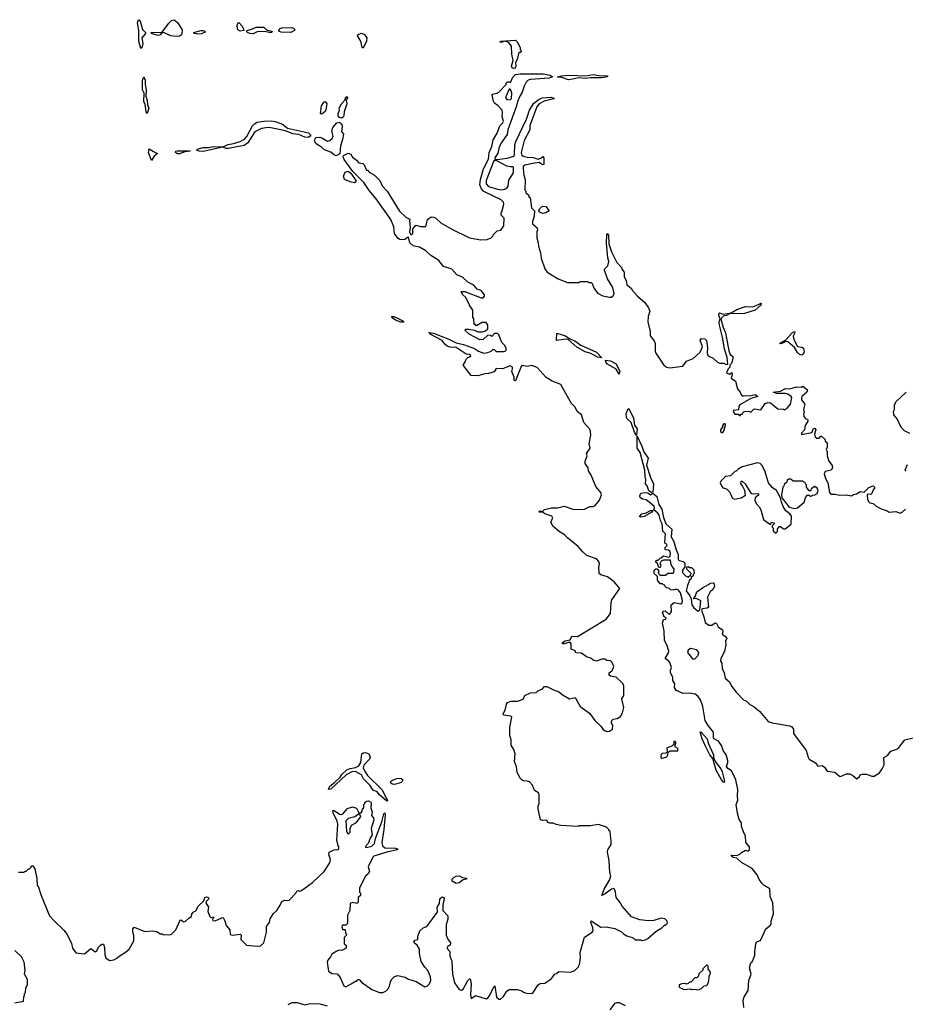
# Model space of a CAD drawing. Extents: x 2386423 to 2568864, y 578392 to 761999.
# Tile 294 of 454: x 2476545 to 2484744, y 656586 to 665704. Entities that reach past the tile are written whole.
import ezdxf

# ---------------------------------------------------------------- set-up
doc = ezdxf.new("R2010")
doc.units = 0

msp = doc.modelspace()

# ---------------------------------------------------------------- linework, layer by layer
at = {"layer": '0CON05XD'}
for points in [[(2477665, 665437.5), (2477647.9, 665505), (2477648.5, 665605), (2477634.1, 665675), (2477645, 665704), (2477655, 665701.2), (2477660.2, 665690.2), (2477683.3, 665613.3), (2477710.8, 665585), (2477709.2, 665575), (2477677.1, 665535), (2477684.5, 665485), (2477675, 665443.3), (2477665, 665437.5)], [(2477995, 665548.6), (2477945, 665555.6), (2477875, 665584.2), (2477859.3, 665580.7), (2477845, 665564.4), (2477825, 665556.9), (2477766.7, 665575), (2477761.2, 665585), (2477865, 665590), (2477925, 665673.3), (2477950, 665695), (2477975, 665702.5), (2478005, 665677.5), (2478048.8, 665608.8), (2478047.3, 665572.7), (2478039.7, 665560.3), (2478025, 665552.5), (2477995, 665548.6)], [(2478585, 665598.8), (2478565, 665610), (2478557.1, 665645), (2478565, 665673.3), (2478575, 665676.7), (2478603.8, 665645), (2478617.5, 665615), (2478620, 665605), (2478615, 665602.5), (2478585, 665598.8)], [(2478705, 665574.3), (2478675, 665576), (2478653.8, 665585), (2478643, 665597), (2478650, 665605), (2478701.7, 665618.3), (2478735, 665635.6), (2478805, 665635.7), (2478830, 665610), (2478882.5, 665595), (2478880, 665585), (2478866.5, 665583.5), (2478815, 665594.5), (2478745, 665591.1), (2478705, 665574.3)], [(2479055, 665584.1), (2478965, 665587.8), (2478948.8, 665595), (2478943.8, 665605), (2478951.4, 665618.6), (2478972.4, 665627.6), (2479062.4, 665632.4), (2479080, 665625), (2479088.8, 665615), (2479088.8, 665605), (2479055, 665584.1)], [(2478195, 665568.9), (2478162.5, 665575), (2478154, 665585), (2478224.2, 665604.2), (2478245, 665604.2), (2478263.3, 665595), (2478256.7, 665585), (2478225, 665572.7), (2478195, 665568.9)], [(2479725, 665440.8), (2479715, 665446.7), (2479703.3, 665505), (2479672.9, 665555), (2479675.7, 665565), (2479705, 665579.2), (2479735, 665570), (2479758.2, 665535), (2479755.3, 665505), (2479725, 665440.8)], [(2481125, 665248.8), (2481105, 665258), (2481096.7, 665275), (2481114.2, 665325.8), (2481100.4, 665385), (2481098.3, 665458.3), (2481075, 665487.1), (2481058, 665498), (2481035, 665504), (2481002.5, 665492.5), (2480994.2, 665495), (2480995, 665505.6), (2481133.8, 665513.8), (2481149.8, 665499.8), (2481177, 665447), (2481178.3, 665428.3), (2481190, 665415), (2481178.3, 665401.7), (2481165, 665400), (2481150, 665335), (2481133.8, 665306.2), (2481139.1, 665270.9), (2481125, 665248.8)], [(2477725, 664836.2), (2477715, 664851.2), (2477707.1, 664917.1), (2477695, 664947.5), (2477696.2, 665025), (2477683.1, 665055), (2477680.8, 665145), (2477695, 665173.8), (2477706.9, 665145), (2477705.4, 665105), (2477715.3, 665055), (2477711.9, 664995), (2477726.1, 664955), (2477728.1, 664915), (2477740.4, 664885), (2477725, 664836.2)], [(2481577.1, 662285), (2481555, 662326), (2481475.5, 662355.5), (2481419.5, 662389.5), (2481335, 662483.3), (2481285, 662501.2), (2481245, 662493.3), (2481195, 662502.5), (2481186.4, 662493.6), (2481135, 662360), (2481123, 662363), (2481122.5, 662395), (2481100, 662445), (2481108.3, 662471.7), (2481106.2, 662485), (2481087.1, 662497.1), (2481015, 662471.4), (2480957.5, 662475), (2480936.1, 662443.9), (2480885, 662426.2), (2480850, 662425), (2480785, 662406), (2480725, 662410), (2480650, 662505), (2480670, 662535), (2480678.8, 662561.2), (2480693.8, 662576.2), (2480717.5, 662585), (2480722.5, 662595), (2480707.5, 662605), (2480677.5, 662607.5), (2480585, 662667.3), (2480530.7, 662670.7), (2480501.5, 662681.5), (2480479.6, 662699.6), (2480455, 662733.6), (2480350.2, 662790.2), (2480343, 662803), (2480331.7, 662808.3), (2480375, 662800.9), (2480517, 662747), (2480585, 662712.3), (2480655, 662696.9), (2480755, 662660), (2480792.5, 662635), (2480842.5, 662615), (2480879.5, 662620.5), (2480910, 662635), (2480925, 662650), (2480938.3, 662648.3), (2480955, 662630), (2481025, 662630), (2481040, 662635), (2481050, 662645), (2481050, 662665), (2481040, 662675), (2481040, 662685), (2481010, 662715), (2480980, 662785), (2480968.3, 662798.3), (2480941.7, 662798.3), (2480915, 662770), (2480905, 662780), (2480878.3, 662781.7), (2480836.1, 662743.9), (2480805, 662740), (2480705, 662793.3), (2480670, 662825), (2480673, 662837), (2480705, 662837.5), (2480755, 662830), (2480785, 662812.5), (2480825, 662812.5), (2480858.3, 662821.7), (2480878.3, 662841.7), (2480880, 662875), (2480865, 662900), (2480825, 662900), (2480775, 662870), (2480765, 662880), (2480751.7, 662881.7), (2480750, 662935), (2480740, 662945), (2480740, 663015), (2480713, 663053), (2480675, 663130), (2480645, 663160), (2480631.7, 663188.3), (2480665, 663186.7), (2480818.3, 663128.3), (2480835, 663127.5), (2480847.5, 663145), (2480847.5, 663155), (2480816.7, 663195), (2480780, 663210), (2480749.2, 663245), (2480694.3, 663274.3), (2480645, 663320), (2480592.5, 663342.5), (2480545, 663392.7), (2480467, 663417), (2480426.5, 663475), (2480350.1, 663520.1), (2480305.5, 663565), (2480245, 663596.7), (2480188.8, 663608.8), (2480158.3, 663638.3), (2480145, 663690), (2480135, 663688.1), (2480112.1, 663667.9), (2480095.8, 663664.2), (2480065, 663667.8), (2480047.6, 663677.6), (2480015.4, 663725.4), (2480007.8, 663785), (2479982.2, 663855), (2479845.9, 664045), (2479780.7, 664120.7), (2479731.3, 664195), (2479629.5, 664299.5), (2479548.4, 664408.4), (2479540.6, 664435), (2479543.6, 664445), (2479585, 664469.1), (2479609.4, 664459.4), (2479625, 664432), (2479664.3, 664404.3), (2479685, 664377.5), (2479723, 664373), (2479735, 664360), (2479755, 664310), (2479765, 664310), (2479781.7, 664291.7), (2479830, 664265), (2479880, 664215), (2479900, 664165), (2479947.5, 664115), (2480061.2, 663931.2), (2480120, 663875), (2480157, 663857), (2480152.5, 663845), (2480160.8, 663775), (2480153.8, 663735), (2480165, 663713.8), (2480175, 663714.4), (2480186, 663725), (2480185.8, 663765), (2480205, 663796.2), (2480215, 663801.2), (2480255, 663787.5), (2480305, 663790), (2480320, 663855), (2480355, 663877.5), (2480375, 663876.2), (2480396.7, 663865), (2480442.7, 663822.7), (2480544.2, 663764.2), (2480710, 663685), (2480815, 663666.7), (2480873, 663667), (2480910, 663685), (2480928.3, 663701.7), (2480930, 663715), (2480965, 663747.5), (2481000, 663755), (2481027.5, 663795), (2481030, 663865), (2481002.5, 663895), (2481003, 663917), (2481010, 663925), (2481027.5, 663995), (2481022.5, 664015), (2481002.5, 664035), (2480842.6, 664112.6), (2480819, 664139), (2480805.3, 664175), (2480810, 664225), (2480837.9, 664322.1), (2480885, 664412.5), (2480890, 664475), (2480915, 664528.8), (2480928.3, 664591.7), (2480965, 664652), (2480988.9, 664721.1), (2481015, 664746.9), (2481022.7, 664765), (2481011.4, 664805), (2481015.8, 664845), (2481011.2, 664865), (2480975, 664907.5), (2480940.5, 664930.5), (2480928.8, 664955), (2480920, 665015), (2480965, 665023.8), (2480982.5, 665035), (2481050, 665105), (2481050, 665115), (2481061.7, 665128.3), (2481075, 665130), (2481088.3, 665121.7), (2481109.3, 665170.7), (2481135, 665196.7), (2481177.3, 665202.7), (2481395, 665203.8), (2481455, 665190.9), (2481476.2, 665175), (2481447.1, 665162.9), (2481275, 665151.2), (2481252, 665145), (2481235, 665126), (2481215, 665088.8), (2481197.8, 665032.2), (2481174.6, 664995), (2481154.6, 664945), (2481145.6, 664905), (2481064.4, 664685), (2481057.7, 664642.3), (2481005, 664567.1), (2480984.7, 664525.3), (2480971.5, 664468.5), (2480944, 664425), (2480945, 664410), (2480965, 664410), (2481057.7, 664422.3), (2481119.3, 664440.7), (2481126, 664455), (2481128.8, 664545), (2481138.8, 664575), (2481236.8, 664783.2), (2481266, 664865), (2481303, 664927), (2481355, 664969.2), (2481385, 664979.2), (2481465, 664987.5), (2481488.3, 664978.3), (2481492.5, 664975), (2481488.3, 664971.7), (2481399.7, 664950.3), (2481355, 664923.8), (2481333, 664897), (2481267.5, 664725), (2481266.7, 664685), (2481216.7, 664585), (2481188.8, 664475), (2481195, 664450), (2481205, 664440), (2481241.7, 664431.7), (2481298.3, 664428.3), (2481345, 664413.3), (2481368.3, 664421.7), (2481388.3, 664438.3), (2481396.7, 664425), (2481396.4, 664363.6), (2481385, 664360), (2481355, 664381.2), (2481295, 664373.8), (2481222, 664358), (2481207.5, 664345), (2481206.7, 664325), (2481211.2, 664265), (2481223.3, 664225), (2481220, 664125), (2481230, 664115), (2481231.7, 664101.7), (2481258.3, 664078.3), (2481260, 664065), (2481270, 664055), (2481283, 663963), (2481310, 663935), (2481307.5, 663885), (2481292.5, 663835), (2481293.3, 663815), (2481337, 663777), (2481340, 663755), (2481332.5, 663745), (2481332.5, 663685), (2481346.4, 663636.4), (2481347, 663607), (2481366.7, 663545), (2481373.3, 663495), (2481406.4, 663396.4), (2481427, 663367), (2481530, 663305), (2481615, 663270), (2481725, 663270), (2481735, 663280), (2481805, 663280), (2481815, 663270), (2481835, 663270), (2481848.3, 663258.3), (2481855, 663230), (2481895, 663172.5), (2481945, 663147.5), (2482005, 663133.3), (2482020, 663135), (2482036.4, 663143.6), (2482047.5, 663165), (2482037.5, 663225), (2481987.5, 663305), (2481960, 663385), (2481960, 663395), (2481990, 663425), (2482000, 663465), (2481988.6, 663498.6), (2481977.5, 663635), (2481981.2, 663715), (2481985, 663722.5), (2481995, 663710), (2481999.7, 663629.7), (2482023.8, 663553.8), (2482072, 663455), (2482120, 663405), (2482120, 663395), (2482140, 663365), (2482140, 663325), (2482160, 663285), (2482165, 663250), (2482206.4, 663216.4), (2482217.5, 663195), (2482263.6, 663143.6), (2482332.5, 663085), (2482367.5, 663035), (2482377.5, 663005), (2482362.5, 662955), (2482360, 662905), (2482382, 662815), (2482382, 662775), (2482418.7, 662728.7), (2482429.2, 662705), (2482429.1, 662635), (2482435.4, 662615), (2482509.6, 662505), (2482535, 662485.4), (2482565, 662478.5), (2482684, 662496), (2482717.1, 662542.9), (2482778.8, 662565), (2482845, 662625.8), (2482867.5, 662675), (2482844.6, 662735), (2482858.6, 662751.4), (2482888.1, 662748.1), (2482902.8, 662732.8), (2482912.9, 662665), (2482908.6, 662615), (2482915, 662596.7), (2482930, 662585), (2482965, 662568.8), (2483005, 662531.2), (2483025, 662523.8), (2483065, 662522.5), (2483085, 662510), (2483100, 662515), (2483093.3, 662575), (2483068.8, 662655), (2483050.8, 662765), (2483023.8, 662875), (2483021.2, 662905), (2483030, 662935), (2483017.5, 662965), (2483020, 662985), (2483025, 662990), (2483055, 662977.5), (2483131.7, 662988.3), (2483185, 663021.2), (2483265, 663046.7), (2483333.8, 663046.2), (2483391.7, 663068.3), (2483405, 663080), (2483410, 663075), (2483405, 663060), (2483355, 663013.3), (2483255, 662983.8), (2483115, 662980), (2483090, 662965), (2483065, 662962.5), (2483037.5, 662935), (2483058.8, 662855), (2483080, 662805), (2483108.8, 662638.8), (2483124, 662604), (2483147.5, 662585), (2483146, 662564), (2483135, 662520), (2483120, 662505), (2483120, 662485), (2483105, 662470), (2483090, 662435), (2483115, 662420), (2483137, 662437), (2483140, 662415), (2483132.5, 662385), (2483172.5, 662355), (2483190, 662285), (2483213.6, 662253.6), (2483220, 662235), (2483235, 662221.2), (2483245, 662220), (2483315, 662222.5), (2483355, 662232.5), (2483380, 662215), (2483315, 662197.5), (2483212.7, 662137.3), (2483202.5, 662125), (2483198.3, 662091.7), (2483152.5, 662085), (2483150, 662075), (2483165, 662050), (2483195, 662050), (2483205, 662040), (2483215, 662040), (2483225, 662050), (2483235, 662050), (2483241.7, 662068.3), (2483253, 662077), (2483295, 662077.5), (2483315, 662070), (2483345, 662100), (2483405, 662092.5), (2483445, 662150), (2483475, 662157.5), (2483497, 662157), (2483565, 662100), (2483615, 662097.5), (2483625, 662090), (2483646.4, 662103.6), (2483682.5, 662145), (2483692.5, 662205), (2483687.5, 662215), (2483655.9, 662235.9), (2483635, 662241.2), (2483555, 662242.5), (2483520, 662255), (2483587, 662263), (2483635, 662290), (2483675, 662286.7), (2483737, 662303), (2483779.3, 662300.7), (2483795, 662310), (2483837.5, 662275), (2483832.5, 662255), (2483787.5, 662215), (2483781.7, 662198.3), (2483783.3, 662185), (2483812.5, 662145), (2483800, 662095), (2483807.5, 662065), (2483800, 662055), (2483805, 662030)], [(2481625, 665147.3), (2481555, 665171.1), (2481531.7, 665171.7), (2481524.6, 665175.4), (2481560, 665185), (2481635, 665190), (2481785, 665182.9), (2481855, 665196), (2481905.8, 665185.8), (2481988, 665185), (2481985.8, 665174.2), (2481930, 665165), (2481825, 665165.6), (2481785, 665158.9), (2481715, 665165.6), (2481665, 665154.7), (2481625, 665147.3)], [(2479525, 664791.9), (2479505, 664799.2), (2479494.2, 664815), (2479494.3, 664835.7), (2479506.7, 664865), (2479502.5, 664885), (2479523.8, 664925), (2479558.3, 664961.7), (2479561.2, 664985), (2479575, 664991.2), (2479583.3, 664985), (2479567, 664963), (2479572.5, 664925), (2479549.5, 664850.5), (2479546.6, 664813.4), (2479539.7, 664800.3), (2479525, 664791.9)], [(2481085, 664963.1), (2481097.1, 664975), (2481100.8, 665025), (2481095, 665046.7), (2481085, 665060), (2481075, 665060), (2481043.8, 664985), (2481054.2, 664964.2), (2481085, 664963.1)], [(2479335, 664830), (2479330, 664835), (2479340, 664905), (2479355, 664932.5), (2479365, 664942.5), (2479375, 664942.5), (2479387.5, 664925), (2479379.3, 664870.7), (2479372.5, 664855), (2479345, 664832.5), (2479335, 664830)], [(2478245, 664484.6), (2478205.7, 664485.7), (2478181.2, 664495), (2478192.5, 664505), (2478245, 664520.9), (2478295, 664518.9), (2478335, 664528.9), (2478425, 664525.8), (2478475, 664548.8), (2478525, 664556.5), (2478585, 664575.4), (2478625, 664598.8), (2478649, 664621), (2478700.1, 664719.9), (2478719.1, 664740.9), (2478744.6, 664755.4), (2478805, 664764.7), (2478875, 664767.9), (2478910.4, 664760.4), (2478977.8, 664737.8), (2479025, 664698.8), (2479220, 664655), (2479241.2, 664635), (2479235.6, 664625), (2479215, 664614.1), (2479185, 664614.6), (2479130.1, 664640.1), (2479075, 664648), (2479005.9, 664675.9), (2478871.3, 664701.3), (2478845, 664705.4), (2478785, 664696.2), (2478723.2, 664666.8), (2478655.6, 664564.4), (2478622.3, 664537.7), (2478475, 664512.2), (2478455, 664512.5), (2478425, 664524.2), (2478245, 664484.6)], [(2479475, 664442.9), (2479457.9, 664447.9), (2479425, 664476.4), (2479367.9, 664497.9), (2479340.6, 664525), (2479290.5, 664555), (2479277.2, 664575), (2479277.1, 664592.9), (2479279.5, 664605), (2479288.3, 664611.7), (2479325, 664615.4), (2479348.2, 664608.2), (2479395, 664578.6), (2479415, 664584.2), (2479436.7, 664605), (2479446.2, 664625), (2479435.6, 664675), (2479442.5, 664705), (2479480.9, 664749.1), (2479505, 664756.2), (2479526.9, 664735), (2479530.6, 664715), (2479525, 664670), (2479542.5, 664645), (2479534, 664595), (2479513.5, 664536.5), (2479509, 664461), (2479475, 664442.9)], [(2477765, 664400), (2477738.5, 664475), (2477745, 664508.8), (2477782.2, 664482.2), (2477820, 664465), (2477789.4, 664440.6), (2477765, 664400)], [(2478005, 664460.9), (2477988.6, 664475), (2477990.8, 664485), (2478005, 664490.8), (2478115, 664490), (2478122.5, 664485), (2478075, 664480.8), (2478025, 664462.5), (2478005, 664460.9)], [(2481005, 664128.6), (2481035, 664134.3), (2481056.2, 664143.8), (2481067, 664163), (2481072.7, 664217.3), (2481116.2, 664285), (2481117.5, 664335), (2481111.7, 664341.7), (2481085, 664340), (2481055, 664348.8), (2480955, 664400), (2480935, 664397.5), (2480865, 664213.8), (2480863.3, 664183.3), (2480885, 664160.8), (2480970, 664135), (2481005, 664128.6)], [(2479645, 664194), (2479605, 664203.2), (2479552.5, 664225), (2479541.8, 664255), (2479556.8, 664293.2), (2479585, 664300), (2479611.2, 664281.2), (2479656.4, 664215), (2479658.3, 664201.7), (2479645, 664194)], [(2481385, 663910), (2481361.7, 663921.7), (2481350, 663935), (2481356.4, 663953.6), (2481385, 663976), (2481416.7, 663975), (2481447.5, 663935), (2481415, 663914.2), (2481385, 663910)], [(2480095, 662902.5), (2480075, 662902.5), (2480025, 662922.1), (2479991.4, 662945), (2479990, 662955), (2480005, 662956.4), (2480025, 662948.2), (2480091.2, 662915), (2480100, 662905), (2480095, 662902.5)], [(2481935, 662573.8), (2481895, 662580), (2481831.9, 662611.9), (2481779.2, 662629.2), (2481702, 662672), (2481623.2, 662743.2), (2481605.6, 662745.6), (2481515, 662732), (2481517.5, 662802.5), (2481598.6, 662775), (2481637.6, 662747.6), (2481685, 662729.5), (2481740.7, 662690.7), (2481884.2, 662625), (2481935, 662573.8)], [(2483785, 662597.5), (2483765, 662602.5), (2483745, 662622.5), (2483717.7, 662667.7), (2483655, 662720), (2483637, 662723), (2483595, 662703.3), (2483580, 662705), (2483639.3, 662740.7), (2483695, 662803.3), (2483717, 662817), (2483720, 662805), (2483706.1, 662773.9), (2483711.2, 662741.2), (2483745, 662677.5), (2483785, 662672.5), (2483800.7, 662660.7), (2483806.4, 662626.4), (2483795, 662602.5), (2483785, 662597.5)], [(2482095, 662421.2), (2482068.2, 662468.2), (2481987.5, 662515), (2481971.4, 662535), (2481967.5, 662552.5), (2482014, 662545), (2482068.1, 662518.1), (2482099.5, 662445), (2482095, 662421.2)], [(2478175, 657452.5), (2478200.7, 657499.3), (2478250, 657545), (2478260, 657575), (2478275, 657582.5), (2478287, 657577), (2478300, 657565), (2478271.7, 657538.3), (2478267.5, 657525), (2478292.5, 657485), (2478287.5, 657445), (2478305, 657400), (2478315, 657390), (2478340, 657395), (2478340, 657385), (2478330, 657375), (2478331.7, 657361.7), (2478355, 657357.5), (2478415, 657387.5), (2478428.3, 657388.3), (2478445, 657360), (2478456.2, 657315), (2478490, 657275), (2478493.6, 657233.6), (2478515, 657227.5), (2478586.1, 657236.1), (2478596.7, 657225), (2478592.5, 657185), (2478645, 657133.3), (2478745, 657124), (2478775, 657126.7), (2478806.2, 657155), (2478831.2, 657255), (2478831.2, 657305), (2478857.5, 657345), (2478864.1, 657375.9), (2478894.2, 657425.8), (2478926.7, 657455), (2478957, 657503), (2478971.2, 657538.8), (2478995, 657551.2), (2479025, 657547.5), (2479038.3, 657551.7), (2479100, 657615), (2479110, 657635), (2479125, 657640), (2479135, 657632.5), (2479155, 657640), (2479255.8, 657714.2), (2479362.5, 657815), (2479417.5, 657895), (2479423.3, 657925), (2479407.5, 657975), (2479410, 657995), (2479455, 658017.5), (2479491.7, 658018.3), (2479500, 658025), (2479500, 658045), (2479493, 658053), (2479480, 658105), (2479491.2, 658255), (2479483.8, 658285), (2479446.7, 658355), (2479445, 658380), (2479455, 658380), (2479506.9, 658346.9), (2479525, 658342.9), (2479544.2, 658355), (2479581.2, 658398.8), (2479625.8, 658415.8), (2479662.1, 658402.1), (2479685, 658360), (2479705, 658360), (2479717, 658373), (2479720, 658395), (2479730, 658405), (2479730, 658435), (2479740, 658445), (2479740, 658455), (2479755, 658467.5), (2479775, 658470), (2479795, 658457.5), (2479800, 658445), (2479796.7, 658405), (2479808.8, 658365), (2479802.5, 658335), (2479821.7, 658311.7), (2479822.5, 658295), (2479800, 658215), (2479807.5, 658155), (2479790, 658125), (2479772.5, 658075), (2479742.5, 658045), (2479755, 658037.5), (2479805, 658051.2), (2479830, 658075), (2479838.8, 658121.2), (2479896.2, 658275), (2479915, 658350), (2479925, 658360), (2479929.2, 658339.2), (2479916.9, 658205), (2479896.9, 658085), (2479902.8, 658052.8), (2479925.5, 658035.5), (2480025, 658032.5), (2480043.3, 658025), (2480043.3, 658015), (2479953.6, 657996.4), (2479823, 657957), (2479813, 657947), (2479770.7, 657859.3), (2479782.5, 657815), (2479772.5, 657795), (2479745, 657772.5), (2479690, 657665), (2479690, 657625), (2479700, 657615), (2479700, 657595), (2479680, 657575), (2479677, 657533), (2479665, 657520), (2479625, 657527.5), (2479605, 657520), (2479600, 657455), (2479578.3, 657411.7), (2479580, 657335), (2479565, 657320), (2479535, 657317.5), (2479527.5, 657305), (2479535, 657280), (2479558.3, 657278.3), (2479560, 657245), (2479570, 657235), (2479568.3, 657221.7), (2479550, 657205), (2479547.5, 657165), (2479550, 657145), (2479567.5, 657135), (2479567.5, 657105), (2479526.4, 657083.6), (2479505, 657086.7), (2479480.5, 657079.5), (2479435, 657050), (2479423.6, 657026.4), (2479396.7, 656995), (2479390, 656975), (2479403.9, 656893.9), (2479435, 656872.5), (2479485, 656867.5), (2479512.5, 656835), (2479547, 656757), (2479565, 656747.5), (2479613.3, 656776.7), (2479655, 656800), (2479665, 656800), (2479673, 656817), (2479687, 656817), (2479710.7, 656790.7), (2479803.9, 656723.9), (2479875, 656693.8), (2479906.1, 656693.9), (2479935, 656707.5), (2479952.5, 656725), (2479970, 656755), (2479977.5, 656795), (2479987.5, 656815), (2480015, 656842.5), (2480045, 656852.5), (2480115, 656837.5), (2480145, 656820), (2480215, 656796.7), (2480295, 656747.5), (2480316.4, 656753.6), (2480337.5, 656775), (2480352.5, 656805), (2480349.3, 656839.3), (2480325, 656900), (2480295, 656930), (2480263, 656983), (2480247.5, 657055), (2480247, 657097), (2480225, 657132.5), (2480200.7, 657150.7), (2480192.5, 657165), (2480205, 657180), (2480230, 657185), (2480230, 657215), (2480250, 657265), (2480280, 657295), (2480305, 657302.5), (2480325, 657320), (2480408.8, 657435), (2480413.8, 657445), (2480409.2, 657485), (2480431.7, 657518.3), (2480436, 657564), (2480455, 657580), (2480470, 657575), (2480473.3, 657565), (2480463.3, 657505), (2480462.5, 657455), (2480507.5, 657405), (2480507.5, 657375), (2480493.3, 657325), (2480493.3, 657225), (2480508.8, 657188.8), (2480532.5, 657155), (2480530, 657135), (2480505, 657120), (2480503.3, 657103.3), (2480526.4, 657076.4), (2480527.5, 657035), (2480546.7, 656985), (2480553.3, 656865), (2480571.2, 656785), (2480615, 656724), (2480635, 656717.1), (2480650.8, 656725), (2480695, 656807.5), (2480705, 656820), (2480715, 656822.5), (2480726.1, 656776.1), (2480720, 656675), (2480725, 656640), (2480765, 656668.8), (2480865, 656636.7), (2480875, 656640), (2480898.7, 656671.3), (2480935, 656746.7), (2480945, 656756.7), (2480960.5, 656650.5), (2480980, 656635), (2480995, 656633.3), (2481025, 656657.5), (2481053.9, 656706.1), (2481075, 656722.5), (2481151.7, 656721.7), (2481195, 656710), (2481208.3, 656698.3), (2481238.3, 656688.3), (2481285, 656687.5), (2481297.5, 656695), (2481343.6, 656766.4), (2481365, 656777.5), (2481407, 656783), (2481445, 656807.5), (2481467.5, 656825), (2481500, 656865), (2481515, 656870), (2481535, 656890), (2481645, 656882.5), (2481685, 656900), (2481715, 656930), (2481727.5, 656955), (2481736.7, 657015), (2481733.3, 657065), (2481763, 657163), (2481775, 657207.5), (2481845, 657253.3), (2481854, 657265), (2481851.9, 657295), (2481831.4, 657345), (2481835, 657360), (2481925, 657300), (2481975, 657303.3), (2482055, 657287.5), (2482115, 657257.5), (2482135, 657237.5), (2482165, 657220), (2482225, 657200), (2482243, 657183), (2482295, 657182.5), (2482305, 657177.5), (2482337, 657183), (2482360, 657195), (2482437, 657263), (2482490, 657295), (2482515, 657320), (2482525, 657320), (2482541.7, 657338.3), (2482540, 657355), (2482516.1, 657376.1), (2482485, 657382.5), (2482415, 657362.5), (2482365, 657360), (2482285, 657367.5), (2482210, 657395), (2482123.6, 657493.6), (2482105, 657530), (2482067.5, 657575), (2482060, 657625), (2482052.5, 657652.5), (2482045, 657657.5), (2482025, 657653.3), (2481965, 657608.8), (2481933, 657593), (2481955, 657653.3), (2482004, 657735), (2482018, 657775), (2482007.5, 657805), (2482002.5, 657915), (2481986.4, 657996.4), (2481988.8, 658015), (2482020, 658065), (2482020, 658095), (2482010, 658185), (2482000, 658195), (2482000, 658205), (2481977, 658227), (2481905, 658250), (2481825, 658237.5), (2481725, 658237.5), (2481715, 658232.5), (2481555, 658243.3), (2481510.7, 658250.7), (2481485, 658262.5), (2481453, 658263), (2481435, 658270), (2481425, 658290), (2481385, 658287.5), (2481367.5, 658295), (2481346.4, 658396.4), (2481346.2, 658425), (2481353.8, 658445), (2481353.3, 658525), (2481347.5, 658545), (2481310, 658565), (2481291.2, 658615), (2481265, 658646), (2481245, 658653.8), (2481205, 658656.7), (2481194.1, 658664.1), (2481174.3, 658684.3), (2481151.4, 658735), (2481144.1, 658784.1), (2481124.4, 658835), (2481132, 658905), (2481120, 658945), (2481096, 658985), (2481096, 659035), (2481084, 659076), (2481083.9, 659153.9), (2481100, 659245), (2481092.5, 659255), (2481030, 659265), (2481020, 659275), (2481039.6, 659310.4), (2481050.5, 659365), (2481060.5, 659379.5), (2481095, 659392.5), (2481155, 659392.5), (2481205, 659412.5), (2481220, 659445), (2481275, 659470), (2481325, 659472.5), (2481341.7, 659488.3), (2481383.3, 659505), (2481405, 659527.5), (2481425, 659528.8), (2481494.5, 659494.5), (2481534.2, 659484.2), (2481577.7, 659447.7), (2481634.2, 659414.2), (2481686.1, 659426.1), (2481733.8, 659345), (2481821.2, 659281.2), (2481870, 659215), (2481925, 659162), (2481945, 659134), (2481965, 659118.8), (2481985, 659113.3), (2482005, 659116.7), (2482032.5, 659135), (2482036.7, 659165), (2482023.6, 659193.6), (2482027.5, 659215), (2482040, 659225), (2482077.7, 659232.3), (2482107.8, 659252.2), (2482125.8, 659285), (2482139.2, 659335), (2482120, 659415), (2482138.8, 659445), (2482137, 659537), (2482125, 659560), (2482066.7, 659615), (2482015, 659626.2), (2482002.5, 659635), (2482003.8, 659655), (2482025.5, 659674.5), (2482040, 659695), (2482044.4, 659715), (2482031.1, 659751.1), (2482015.7, 659765.7), (2481980.7, 659770.7), (2481961.7, 659781.7), (2481935, 659782.5), (2481885, 659762.5), (2481855, 659773.3), (2481831.7, 659791.7), (2481792.3, 659802.3), (2481745, 659837.5), (2481695, 659840), (2481688.3, 659858.3), (2481650, 659875), (2481650, 659925), (2481638.3, 659938.3), (2481585, 659923.3), (2481570, 659925), (2481570, 659935), (2481595, 659952.5), (2481640, 659960), (2481655.8, 659994.2), (2481707.7, 659992.3), (2481975, 660153.8), (2482014, 660205), (2482021.2, 660305), (2482028.3, 660331.7), (2482100, 660435), (2482047.7, 660497.7), (2481987.5, 660545), (2481925, 660562.5), (2481910, 660575), (2481907.5, 660635), (2481912.5, 660665), (2481907, 660687), (2481885, 660710), (2481795, 660742.5), (2481757, 660777), (2481716.4, 660826.4), (2481617, 660907), (2481590, 660935), (2481540, 660965), (2481480, 661015), (2481462.5, 661055), (2481481.7, 661088.3), (2481472.5, 661105), (2481408, 661128), (2481391.7, 661141.7), (2481355, 661143.3), (2481355, 661150), (2481365, 661156.7), (2481385, 661150), (2481405, 661166.7), (2481465, 661182.5), (2481525, 661182.5), (2481585, 661197.5), (2481675, 661167.5), (2481775, 661172.5), (2481823.6, 661196.4), (2481855, 661196.7), (2481873.9, 661206.1), (2481912.9, 661255), (2481930, 661305), (2481925.4, 661325.4), (2481879.7, 661379.7), (2481835, 661487.5), (2481810, 661525), (2481807.5, 661555), (2481780, 661595), (2481780, 661615), (2481797.5, 661665), (2481793, 661687), (2481827.5, 661735), (2481816.7, 661775), (2481833.8, 661855), (2481828.8, 661895), (2481820, 661915), (2481766.2, 661975), (2481746.2, 662045), (2481705.7, 662075.7), (2481686.9, 662115), (2481655, 662150), (2481577.1, 662285)], [(2484785, 661872.5), (2484735, 661897.5), (2484706.1, 661926.1), (2484667.5, 662007.5), (2484637.5, 662045), (2484633.3, 662075), (2484642.5, 662095), (2484642.5, 662135), (2484657.5, 662165), (2484752.5, 662255)], [(2482255, 661852.5), (2482235.6, 661885), (2482207.1, 661975), (2482168.6, 662008.6), (2482161.7, 662021.7), (2482158.6, 662055), (2482175, 662097.5), (2482185, 662103.8), (2482226.7, 662015), (2482238, 661948), (2482260.4, 661915), (2482255, 661852.5)], [(2483805, 662030), (2483820.7, 662010.7), (2483840, 662000), (2483842.5, 661985), (2483815.8, 661945), (2483810, 661905), (2483782.5, 661875), (2483781.7, 661861.7), (2483879.1, 661880.9), (2483895, 661917.5), (2483905, 661922.5), (2483916.7, 661905), (2483903.3, 661865), (2483910.7, 661840.7), (2483925, 661830), (2483945, 661830), (2483961.7, 661848.3), (2483968.3, 661848.3), (2483998.3, 661818.3), (2484001.7, 661801.7), (2484020, 661785), (2484020, 661745), (2484012.5, 661725), (2484020, 661705), (2484020, 661665), (2484036.2, 661615), (2484067.5, 661575), (2484070, 661555), (2484056.2, 661533.8), (2484000.7, 661519.3), (2483993, 661497), (2484004.1, 661454.1), (2484026.7, 661415), (2484042.5, 661325), (2484055, 661310), (2484095, 661310), (2484135, 661300), (2484195, 661302.5), (2484245, 661293.8), (2484265, 661306.7), (2484295, 661313.3), (2484325, 661333.8), (2484362.5, 661327.5), (2484405, 661373.3), (2484445, 661388), (2484460, 661375), (2484460, 661365), (2484445, 661350), (2484432.5, 661315), (2484425, 661307.5), (2484395, 661310), (2484390, 661305), (2484393, 661263), (2484401.7, 661241.7), (2484415, 661230), (2484445, 661222.5), (2484475, 661197.5), (2484520, 661175), (2484577, 661157), (2484595, 661142.5), (2484655, 661150), (2484696.4, 661133.6), (2484715, 661142.5), (2484745, 661172.5)], [(2483055, 661880), (2483070, 661905), (2483070, 661925), (2483077, 661933), (2483080, 661955), (2483075, 661960), (2483065, 661960), (2483050, 661945), (2483050, 661935), (2483033, 661907), (2483031.7, 661891.7), (2483045, 661880), (2483055, 661880)], [(2482395, 661326.7), (2482370.6, 661340.6), (2482355, 661387.5), (2482337.5, 661405), (2482342, 661445), (2482334.4, 661475), (2482332.2, 661532.2), (2482289.6, 661695), (2482260.8, 661735), (2482263, 661847), (2482305, 661756), (2482322.3, 661702.3), (2482361.9, 661645), (2482348.9, 661578.9), (2482384, 661464), (2482411.2, 661405), (2482405, 661330), (2482395, 661326.7)], [(2483545, 660950), (2483560, 660965), (2483560, 660985), (2483575, 661010), (2483585, 661010), (2483618.3, 660988.3), (2483631.7, 660988.3), (2483688.3, 661031.7), (2483690, 661105), (2483675, 661127.5), (2483637, 661157), (2483613.3, 661195), (2483593.3, 661245), (2483590, 661275), (2483552.5, 661345), (2483510.7, 661370.7), (2483476.7, 661415), (2483442.5, 661525), (2483415, 661580), (2483400, 661595), (2483375, 661598.8), (2483235, 661563.8), (2483195, 661542.5), (2483178.3, 661521.7), (2483165, 661520), (2483125, 661480), (2483080, 661475), (2483035, 661430), (2483030, 661415), (2483045, 661380), (2483055, 661370), (2483088.3, 661358.3), (2483118.3, 661328.3), (2483140, 661275), (2483163.3, 661263.3), (2483225, 661276.2), (2483265, 661300), (2483257.5, 661345), (2483237, 661387), (2483220, 661405), (2483225, 661430), (2483235, 661430), (2483262.5, 661405), (2483315, 661320), (2483325, 661313.8), (2483380, 661315), (2483387.5, 661305), (2483353.3, 661275), (2483350, 661255), (2483364.5, 661224.5), (2483392.5, 661192.5), (2483406.7, 661165), (2483432.5, 661075), (2483455, 661057.5), (2483495, 661030), (2483505, 661050), (2483530, 661045), (2483530, 661035), (2483511.7, 661018.3), (2483510, 661005), (2483520, 660995), (2483521.7, 660971.7), (2483545, 660950)], [(2484753, 661523), (2484742.5, 661535), (2484764, 661585)], [(2483717, 661177), (2483745, 661183.3), (2483807.5, 661235), (2483820, 661275), (2483835, 661300), (2483855, 661300), (2483865, 661290), (2483888.3, 661301.7), (2483905, 661302.5), (2483927.5, 661315), (2483937.5, 661345), (2483926.4, 661366.4), (2483905, 661380), (2483871.7, 661358.3), (2483868.3, 661341.7), (2483855, 661340), (2483830, 661375), (2483830, 661395), (2483820, 661405), (2483818.3, 661418.3), (2483805, 661420), (2483795, 661430), (2483705, 661430), (2483685, 661450), (2483665, 661450), (2483651.7, 661438.3), (2483648.3, 661421.7), (2483621.7, 661398.3), (2483620, 661385), (2483610, 661375), (2483597.5, 661305), (2483600, 661275), (2483669.3, 661189.3), (2483717, 661177)], [(2482523.6, 660943.6), (2482498, 660968), (2482491.4, 661035), (2482477.1, 661065), (2482466, 661115), (2482452.5, 661135), (2482416.7, 661165), (2482422, 661185), (2482418.8, 661198.8), (2482345, 661256.7), (2482310, 661265), (2482290.7, 661280.7), (2482287.5, 661295), (2482295, 661320), (2482335, 661326.2), (2482361.7, 661321.7), (2482385, 661302.5), (2482405, 661320), (2482445, 661289.2), (2482462.5, 661215), (2482491.1, 661171.1), (2482504.4, 661095), (2482528.1, 661035), (2482582, 660985), (2482577.5, 660915), (2482601.1, 660871.1), (2482622, 660795), (2482641.2, 660751.2), (2482640, 660705), (2482648.8, 660695), (2482686.1, 660686.1), (2482702.5, 660672.5), (2482701.7, 660638.3), (2482682, 660605), (2482682, 660585), (2482710, 660555), (2482735, 660540), (2482758.3, 660561.7), (2482760, 660575), (2482720, 660615), (2482721.7, 660638.3), (2482735, 660640), (2482745, 660630), (2482765, 660630), (2482785, 660610), (2482790, 660575), (2482780, 660565), (2482780, 660555), (2482761.7, 660538.3), (2482760, 660525), (2482745, 660512.5), (2482727.1, 660465), (2482716.2, 660415), (2482749.4, 660369.4), (2482761.7, 660341.7), (2482766.9, 660285), (2482785, 660256), (2482825, 660227.5), (2482841.7, 660238.3), (2482851.7, 660321.7), (2482830, 660335), (2482805, 660342.5), (2482785, 660340), (2482782.5, 660345), (2482797, 660363), (2482813.9, 660406.1), (2482866.4, 660443.6), (2482945, 660486.7), (2482965, 660490), (2482970, 660485), (2482977.5, 660455), (2482963, 660427), (2482937.5, 660405), (2482912.5, 660355), (2482922.5, 660265), (2482910, 660255), (2482862.5, 660247.5), (2482857.5, 660235), (2482880, 660175), (2482891.7, 660121.7), (2482925, 660097.5), (2482951.7, 660098.3), (2482985, 660117.5), (2482995, 660112.5), (2483012, 660082), (2483050, 660055), (2483053.6, 660036.4), (2483047.5, 660015), (2483077.5, 659995), (2483092.5, 659975), (2483078.3, 659951.7), (2483083.3, 659915), (2483071.2, 659855), (2483035.7, 659785), (2483034.2, 659765), (2483045.8, 659745), (2483047.5, 659695), (2483067.5, 659655), (2483076.1, 659606.1), (2483115, 659573.3), (2483135, 659533.3), (2483177.8, 659477.8), (2483245.9, 659405.9), (2483275, 659394), (2483305, 659362.5), (2483345, 659340.6), (2483398.3, 659298.3), (2483475, 659204.2), (2483511.3, 659191.3), (2483675, 659163.8), (2483694.1, 659154.1), (2483708.8, 659135), (2483710, 659095), (2483826.7, 658935), (2483843.3, 658875), (2483855, 658857.5), (2483913, 658823), (2483935, 658792.5), (2483975, 658796.7), (2483995, 658782.5), (2484020, 658745), (2484090, 658735), (2484135, 658700), (2484145, 658696.7), (2484200.7, 658719.3), (2484229.3, 658719.3), (2484257.5, 658705), (2484295, 658672.5), (2484320, 658695), (2484325, 658710), (2484343.3, 658716.7), (2484385, 658716.2), (2484435, 658700), (2484455, 658700), (2484505, 658730), (2484530, 658765), (2484546.7, 658805), (2484545, 658870), (2484579.3, 658890.7), (2484609.3, 658930.7), (2484647, 658943), (2484676.4, 658953.6), (2484740, 659035), (2484816.1, 659053.9)], [(2482295, 661097.5), (2482282.5, 661102.5), (2482305, 661126.7), (2482345, 661136.7), (2482385, 661160), (2482407.5, 661157.5), (2482395.8, 661144.2), (2482325, 661103.3), (2482295, 661097.5)], [(2483248.8, 656555), (2483243.3, 656625), (2483253.3, 656655), (2483288.8, 656715), (2483293.8, 656805), (2483316.7, 656865), (2483300, 656925), (2483315, 656970), (2483325, 656980), (2483351.7, 657038.3), (2483350, 657075), (2483360, 657145), (2483367, 657163), (2483403, 657177), (2483453.9, 657286.1), (2483495, 657320), (2483502.5, 657335), (2483500.7, 657359.3), (2483523.8, 657425), (2483516.1, 657526.1), (2483493.3, 657585), (2483490, 657655), (2483437.5, 657685), (2483417.5, 657705), (2483391.7, 657741.7), (2483373.3, 657785), (2483325, 657842.5), (2483228.8, 657898.8), (2483185, 657940), (2483150, 657945), (2483137.5, 657955), (2483133, 657967), (2483183.3, 657963.3), (2483212.5, 657975), (2483227, 657993), (2483265, 658012.5), (2483290, 658005), (2483300, 658015), (2483300, 658045), (2483266.7, 658085), (2483263.8, 658145), (2483248, 658175), (2483228, 658235), (2483226, 658265), (2483206.1, 658296.1), (2483189.2, 658355), (2483178.8, 658435), (2483194.4, 658475), (2483189.2, 658515), (2483193.8, 658575), (2483176, 658665), (2483135, 658746.7), (2483100.7, 658770.7), (2483088.3, 658788.3), (2483100, 658825), (2483100, 658845), (2483085, 658897.5), (2483056.2, 658935), (2483043.6, 658983.6), (2483015, 659022.5), (2482975, 659043.3), (2482966.7, 659055), (2482968.8, 659105), (2482917.9, 659167.9), (2482892, 659215), (2482868.8, 659345), (2482848.8, 659405), (2482825, 659437.5), (2482797.7, 659457.7), (2482743.6, 659466.4), (2482685, 659463.3), (2482635, 659490), (2482625, 659490), (2482608.3, 659518.3), (2482610, 659555), (2482592.5, 659585), (2482592.5, 659615), (2482570, 659655), (2482570.8, 659679.2), (2482579.2, 659705), (2482562.5, 659752.5), (2482554.4, 659764.4), (2482522.5, 659785), (2482522.5, 659795), (2482550.7, 659839.3), (2482553.3, 659855), (2482536.7, 659915), (2482514.1, 659954.1), (2482512, 660045), (2482496.2, 660115), (2482505, 660150), (2482527, 660153), (2482530, 660165), (2482510, 660175), (2482497, 660213), (2482505, 660227.5), (2482519.3, 660229.3), (2482551.7, 660201.7), (2482565, 660200), (2482580, 660225), (2482577.5, 660285), (2482605, 660306.7), (2482665, 660293.8), (2482678.8, 660305), (2482682, 660325), (2482663.6, 660395), (2482645, 660420.6), (2482625, 660429.2), (2482595, 660420), (2482570, 660425), (2482555, 660440), (2482531.7, 660441.7), (2482520, 660455), (2482518.3, 660468.3), (2482505, 660470), (2482495, 660480), (2482475, 660480), (2482450, 660515), (2482448.3, 660548.3), (2482420, 660575), (2482420, 660605), (2482435, 660620), (2482445, 660620), (2482458.3, 660608.3), (2482460, 660575), (2482475, 660560), (2482525, 660560), (2482545, 660580), (2482595, 660580), (2482600, 660585), (2482602.5, 660615), (2482575.8, 660655.8), (2482570, 660700), (2482505, 660697.5), (2482485, 660690), (2482470, 660665), (2482480, 660655), (2482475, 660630), (2482461.7, 660631.7), (2482448.3, 660668.3), (2482430, 660685), (2482445, 660700), (2482455, 660700), (2482473, 660717), (2482485, 660720), (2482505, 660740), (2482555, 660727.5), (2482566.7, 660733.3), (2482570, 660765), (2482563, 660783), (2482551.7, 660791.7), (2482520, 660795), (2482520, 660815), (2482540, 660835), (2482535, 660847.5), (2482521.7, 660851.7), (2482517, 660867), (2482523.6, 660943.6)], [(2482785, 659783.3), (2482795, 659786.2), (2482825, 659816), (2482832.5, 659845), (2482815, 659867.8), (2482755, 659881.2), (2482732.5, 659865), (2482727.5, 659845), (2482772.5, 659785), (2482785, 659783.3)], [(2483065, 658640), (2483043.3, 658665), (2482993.8, 658755), (2482961.7, 658861.7), (2482935, 658897.5), (2482894, 658975), (2482864, 659045), (2482845, 659110), (2482855, 659107.5), (2482910, 659045), (2482920, 659005), (2482966.7, 658895), (2482968.3, 658868.3), (2482993.3, 658823.3), (2483036.1, 658766.1), (2483047.7, 658737.7), (2483066.7, 658665), (2483070, 658645), (2483065, 658640)], [(2482485, 658862.5), (2482535, 658877.5), (2482546.2, 658895), (2482550, 658920), (2482567.5, 658932.5), (2482636.4, 658933.6), (2482640, 658955), (2482625, 658960), (2482610, 658975), (2482620, 659005), (2482615, 659020), (2482601.7, 659018.3), (2482600, 658995), (2482583, 658977), (2482531.7, 658958.3), (2482540, 658945), (2482540, 658925), (2482527, 658913), (2482493, 658907), (2482485, 658900), (2482480, 658875), (2482485, 658862.5)], [(2479945, 658467.5), (2479874.5, 658524.5), (2479855, 658554), (2479818, 658568), (2479785.8, 658615.8), (2479726.7, 658675), (2479709.5, 658709.5), (2479655, 658743.3), (2479621.2, 658738.8), (2479568.1, 658711.9), (2479425, 658576.7), (2479402.5, 658575), (2479416.7, 658605), (2479460.5, 658639.5), (2479510.8, 658689.2), (2479528, 658715), (2479575, 658756), (2479605, 658770), (2479652.3, 658777.7), (2479686, 658794), (2479704.2, 658825.8), (2479712.5, 658905), (2479723.3, 658915), (2479745, 658918.9), (2479777.5, 658905), (2479790.6, 658875), (2479784.2, 658855), (2479730.5, 658799.5), (2479726.1, 658776.1), (2479733.8, 658755), (2479766.2, 658705), (2479896.2, 658575), (2479938.8, 658498.8), (2479948.8, 658475), (2479945, 658467.5)], [(2480015, 658621.2), (2479995, 658623.3), (2479980, 658635), (2479976.7, 658645), (2479987.5, 658655), (2480033.3, 658676.7), (2480055, 658680), (2480077.8, 658677.8), (2480093.3, 658665), (2480079.7, 658640.3), (2480015, 658621.2)], [(2479585, 658160), (2479605, 658180), (2479603.8, 658215), (2479616.7, 658245), (2479661.7, 658268.3), (2479697.5, 658315), (2479701.7, 658331.7), (2479688.3, 658348.3), (2479648.3, 658321.7), (2479585, 658307.1), (2479564.2, 658285), (2479572, 658185), (2479585, 658160)], [(2476535, 657810), (2476585, 657810), (2476595, 657820), (2476605, 657820), (2476625, 657840), (2476635, 657840), (2476650, 657855), (2476650, 657865), (2476665, 657870), (2476685, 657840), (2476705, 657750), (2476707.5, 657687.5), (2476715, 657680), (2476744.1, 657594.1), (2476820.8, 657405), (2476866, 657355), (2476955, 657273.3), (2476985, 657233.3), (2477025, 657150), (2477033.3, 657105), (2477063.6, 657063.6), (2477145, 657053.3), (2477205, 657103.3), (2477245, 657073.3), (2477258.8, 657081.2), (2477274.2, 657115.8), (2477292.5, 657135), (2477305, 657142.5), (2477321.7, 657141.7), (2477330.7, 657110.7), (2477333.3, 657045), (2477342.5, 657015), (2477375, 656992.5), (2477415, 656997.5), (2477445, 657012.5), (2477465, 657032.5), (2477525, 657067.5), (2477557.5, 657095), (2477602.5, 657175), (2477603, 657223), (2477592.5, 657255), (2477592.5, 657285), (2477605, 657300), (2477705, 657260), (2477775, 657267.5), (2477815, 657260), (2477845, 657240), (2477865, 657240), (2477873, 657233), (2477931.7, 657228.3), (2477950, 657235), (2477990, 657275), (2478030, 657365), (2478037, 657367), (2478065, 657350), (2478078.3, 657351.7), (2478110, 657385), (2478135, 657400), (2478138.3, 657421.7), (2478150.7, 657439.3), (2478175, 657452.5)], [(2480585, 657706), (2480550, 657725), (2480550, 657745), (2480567.5, 657762.5), (2480587.3, 657772.7), (2480614.1, 657774.1), (2480645, 657760), (2480680, 657755), (2480680, 657745), (2480651.7, 657738.3), (2480615, 657710.8), (2480585, 657706)], [(2476500.7, 656599.3), (2476580, 656615), (2476583, 656657), (2476590, 656665), (2476590, 656685), (2476600, 656695), (2476603, 656737), (2476617.5, 656765), (2476617.5, 656815), (2476590, 656865), (2476596.7, 656905), (2476586.7, 656975), (2476562.5, 657025), (2476500, 657085)], [(2482835, 656720), (2482845, 656730), (2482858.3, 656731.7), (2482881.7, 656758.3), (2482905, 656760), (2482921.7, 656788.3), (2482930, 656855), (2482937, 656863), (2482940, 656885), (2482920, 656915), (2482918.3, 656938.3), (2482905, 656950), (2482870, 656915), (2482868.3, 656901.7), (2482831.7, 656868.3), (2482830, 656845), (2482815, 656830), (2482795, 656830), (2482758.3, 656791.7), (2482745, 656790), (2482735, 656780), (2482715, 656772.5), (2482705, 656777.5), (2482673.6, 656776.4), (2482650, 656765), (2482650, 656745), (2482695, 656722.5), (2482755, 656730), (2482765, 656722.5), (2482785, 656727.5), (2482835, 656720)], [(2479030, 656585), (2479068.3, 656601.7), (2479115, 656602.5), (2479185, 656582.5), (2479235, 656592.5), (2479325, 656590), (2479390.7, 656570.7)], [(2482010, 656535), (2482057.5, 656595), (2482075, 656603.3), (2482095, 656603.3), (2482150, 656575)]]:
    msp.add_lwpolyline(points, dxfattribs=at)

doc.saveas('drawing.dxf')
